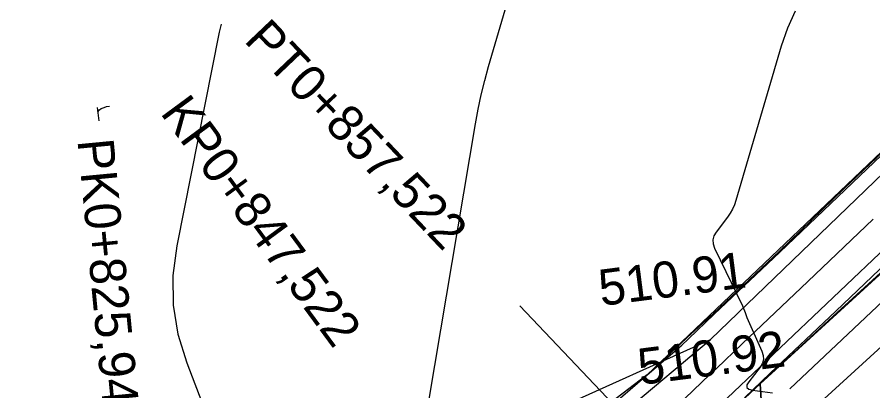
# Model space of a CAD drawing. Extents: x -636600 to -628587, y -1090963 to -1085869.
# Drawn here: x -628976.72 to -628929.36, y -1088218.72 to -1088198.04 of the extents above; entities that cross this region are included whole.
import ezdxf

# ---------------------------------------------------------------- set-up
doc = ezdxf.new("R2010")
doc.units = 0
for name, color, linetype in [('01_PARCELY_NÁVRH_PC', 7, 'Continuous'), ('06_ÚSES_IP_NAVRH', 7, 'Continuous'), ('40', 7, 'Continuous'), ('42', 7, 'Continuous'), ('43', 7, 'Continuous'), ('Ex_Major Contours', 7, 'Continuous'), ('Ex_Minor Contours', 7, 'Continuous'), ('HL_BODY', 7, 'Continuous'), ('koty_vše', 7, 'Continuous'), ('situace_osa', 7, 'Continuous'), ('situace_těleso', 7, 'Continuous'), ('situace_vozovka', 7, 'Continuous')]:
    doc.layers.add(name, color=color, linetype=linetype)

msp = doc.modelspace()

# ---------------------------------------------------------------- linework, layer by layer
at = {"layer": '01_PARCELY_NÁVRH_PC'}
for points in [[(-628797.269, -1088133.262), (-628841.212, -1088140.096), (-628852.367, -1088143.859), (-628862.36, -1088149.27), (-628904.463, -1088182.24), (-628941.859, -1088217.833), (-628948.322, -1088222.773), (-628956.273, -1088227.77), (-628965.389, -1088231.167), (-628970.52, -1088230.434), (-628979.367, -1088231.014), (-628989.887, -1088230.514), (-628992.524, -1088231.442), (-629020.39, -1088230.166)], [(-629017.67, -1088241.068), (-628972.309, -1088240.053), (-628958.774, -1088236.746), (-628951.926, -1088233.741), (-628945.074, -1088229.138), (-628935.508, -1088219.819), (-628935.599, -1088218.335), (-628923.924, -1088207.67), (-628903.173, -1088187.765), (-628870.278, -1088161.37), (-628859.086, -1088153.715), (-628850.239, -1088149.095), (-628797.269, -1088140.848)], [(-628797.269, -1088140.848), (-628850.239, -1088149.095), (-628859.086, -1088153.715), (-628870.278, -1088161.37), (-628903.173, -1088187.765), (-628923.924, -1088207.67), (-628935.599, -1088218.335), (-628935.508, -1088219.819), (-628945.074, -1088229.138), (-628937.144, -1088223.81), (-628921.874, -1088209.86), (-628901.192, -1088190.022), (-628868.49, -1088163.782), (-628857.539, -1088156.292), (-628849.288, -1088151.983), (-628797.269, -1088143.884)]]:
    msp.add_lwpolyline(points, dxfattribs=at)
at = {"layer": '06_ÚSES_IP_NAVRH'}
msp.add_lwpolyline([(-628933.958, -1088218.607), (-628902.379, -1088188.823), (-628866.028, -1088159.985), (-628848.665, -1088150.319), (-628797.269, -1088142.471)], dxfattribs=at)
at = {"layer": '40'}
for p, q in [((-628938.351, -1088215.881), (-628904.056, -1088182.793)), ((-628901.645, -1088185.166), (-628943.147, -1088224.542)), ((-628952.352, -1088227.609), (-628938.351, -1088215.881))]:
    msp.add_line(p, q, dxfattribs=at)
at = {"layer": '42'}
msp.add_line((-628954.899, -1088223.319), (-628938.351, -1088215.881), dxfattribs=at)
at = {"layer": '43'}
for points in [[(-628972.247, -1088203.281), (-628972.158, -1088203.174), (-628972.064, -1088203.098), (-628971.914, -1088203.032), (-628971.768, -1088202.99), (-628971.614, -1088202.962)], [(-628972.184, -1088203.773), (-628972.277, -1088203.047)]]:
    msp.add_lwpolyline(points, dxfattribs=at)
at = {"layer": 'Ex_Major Contours'}
msp.add_lwpolyline([(-628965.428, -1088198.427), (-628965.545, -1088198.864), (-628967.887, -1088210.687), (-628968.1, -1088212.339), (-628968.078, -1088213.971), (-628967.823, -1088215.584), (-628967.335, -1088217.177), (-628964.096, -1088225.641)], dxfattribs=at)
at = {"layer": 'Ex_Minor Contours'}
for points in [[(-628954.558, -1088223.01), (-628951.356, -1088203.944), (-628951.209, -1088203.141), (-628951.038, -1088202.345), (-628950.844, -1088201.553), (-628950.626, -1088200.768), (-628949.706, -1088197.635)], [(-628933.67, -1088197.718), (-628934.095, -1088198.66), (-628934.434, -1088199.645), (-628936.941, -1088208.183), (-628937.026, -1088208.429), (-628937.131, -1088208.664), (-628937.258, -1088208.888), (-628937.406, -1088209.101), (-628938.04, -1088209.934), (-628938.164, -1088210.145), (-628938.221, -1088210.364), (-628938.209, -1088210.589), (-628938.129, -1088210.821), (-628936.581, -1088214.022), (-628936.557, -1088214.074), (-628936.534, -1088214.126), (-628936.513, -1088214.179), (-628936.493, -1088214.232), (-628936.416, -1088214.447), (-628936.397, -1088214.501), (-628936.376, -1088214.554), (-628936.354, -1088214.607), (-628936.332, -1088214.659), (-628935.498, -1088216.529), (-628935.427, -1088216.759), (-628935.42, -1088216.981), (-628935.478, -1088217.196), (-628935.601, -1088217.403), (-628936.224, -1088218.215), (-628936.328, -1088218.396), (-628936.33, -1088218.535), (-628936.23, -1088218.632), (-628936.027, -1088218.686), (-628934.922, -1088218.829)]]:
    msp.add_lwpolyline(points, dxfattribs=at)
at = {"layer": 'HL_BODY'}
msp.add_lwpolyline([(-628942.011, -1088221.27), (-628948.901, -1088214.023)], dxfattribs=at)
at = {"layer": 'situace_osa'}
msp.add_lwpolyline([(-628940.214, -1088219.562), (-628938.387, -1088217.824), (-628938.024, -1088217.479), (-628936.591, -1088216.117), (-628932.968, -1088212.671), (-628929.344, -1088209.226)], dxfattribs=at)
at = {"layer": 'situace_těleso'}
for points in [[(-628927.334, -1088204.084), (-628930.959, -1088207.528), (-628934.555, -1088211.002), (-628938.186, -1088214.439), (-628939.646, -1088215.773), (-628940.01, -1088216.117), (-628941.859, -1088217.833), (-628943.833, -1088219.353)], [(-628936.45, -1088219.134), (-628935.009, -1088217.781), (-628931.344, -1088214.378), (-628927.651, -1088211.006)]]:
    msp.add_lwpolyline(points, dxfattribs=at)
at = {"layer": 'situace_vozovka'}
for points in [[(-628943.742, -1088219.448), (-628941.856, -1088217.835), (-628939.938, -1088216.194), (-628939.574, -1088215.848), (-628938.141, -1088214.486), (-628934.518, -1088211.041), (-628930.895, -1088207.595), (-628927.271, -1088204.15)], [(-628936.473, -1088219.109), (-628935.041, -1088217.747), (-628931.417, -1088214.302), (-628927.794, -1088210.856)]]:
    msp.add_lwpolyline(points, dxfattribs=at)

# ---------------------------------------------------------------- texts
at = {"layer": 'HL_BODY'}
for s, rotation, p in [('PT0+857,522', 313.5575, (-628964.221, -1088199.363)), ('KP0+847,522', 306.3955, (-628968.839, -1088203.344)), ('PK0+825,941', 275.4837, (-628973.388, -1088204.855))]:
    msp.add_text(s, height=2, rotation=rotation, dxfattribs=at).set_placement(p)
at = {"layer": 'koty_vše'}
for s, p in [('510.91', (-628944.404, -1088214.027)), ('510.92', (-628942.236, -1088218.396))]:
    msp.add_text(s, height=2, rotation=7.3173, dxfattribs=at).set_placement(p)

doc.saveas('drawing.dxf')
